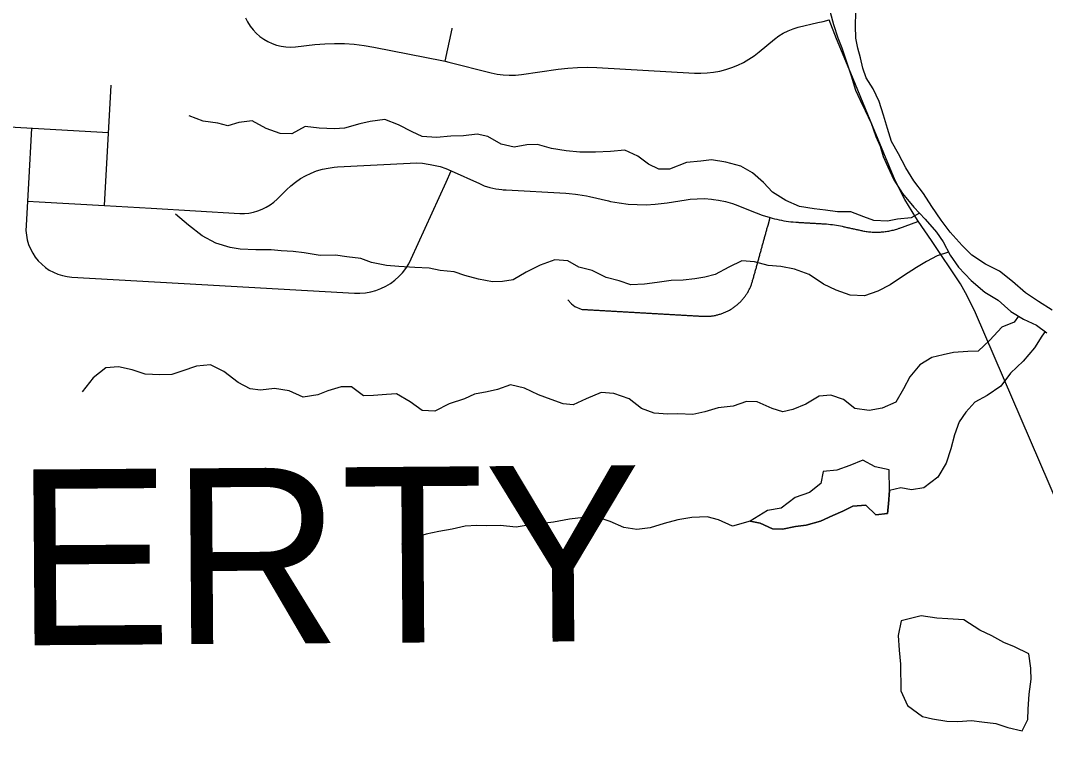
# Model space of a CAD drawing. Extents: x 114604 to 551442, y 316898 to 567001.
# Drawn here: x 184690 to 189940, y 473270 to 477053 of the extents above; entities that cross this region are included whole.
import ezdxf

# ---------------------------------------------------------------- set-up
doc = ezdxf.new("R2010")
doc.units = 0
for name, color, linetype in [('_CIVIL_CONSTRUCTION', 7, 'Continuous'), ('DV_X_County_Line', 7, 'Continuous'), ('GE_P_Alignment_1000_Cardinal_Points', 7, 'Continuous'), ('GE_P_Alignment_500_Stations', 7, 'Continuous'), ('MT_X_Edge_Line', 7, 'Continuous'), ('PM_P_Cells', 7, 'Continuous')]:
    doc.layers.add(name, color=color, linetype=linetype)

msp = doc.modelspace()

# ---------------------------------------------------------------- linework, layer by layer
at = {"layer": '_CIVIL_CONSTRUCTION'}
msp.add_lwpolyline([(191205.8, 471403.3), (191169.1, 471557), (190997.3, 472149), (190892.5, 472468), (190759.9, 472792.2), (190456.4, 473487.9), (190348.8, 473786.1), (190182.6, 474156.8), (189959, 474681.5), (189581, 475556.3), (189538.5, 475642.9), (189503.9, 475705.9), (189356.3, 475927.5), (189288.6, 476025.3), (189276, 476044.5), (189219.1, 476137.1), (189170.7, 476233.5), (189054.6, 476514.3), (188942.6, 476783.9), (188869, 476959.3), (188831.7, 477056.4)], dxfattribs=at)
at = {"layer": 'DV_X_County_Line'}
for points in [[(188836.6, 477096.3), (188854.6, 477032.2), (188876.7, 476964.2), (188896.7, 476914.1), (188944.8, 476770), (188966.9, 476696), (188990.9, 476645.9), (189016.9, 476591.9), (189047, 476527.9), (189071, 476459.8), (189093, 476409.8), (189109.1, 476357.8), (189133.1, 476303.7)], [(189975.1, 475569.8), (189905.1, 475613.8), (189837.1, 475659.8), (189771.1, 475717.8), (189705.2, 475769.7), (189633.2, 475805.7), (189563.2, 475851.7), (189513.2, 475901.7), (189451.2, 475969.7), (189405.2, 476031.7), (189357.1, 476101.7), (189315.1, 476167.8), (189265.1, 476231.8), (189225, 476299.8), (189187, 476369.8), (189151, 476433.9), (189130.9, 476499.9), (189110.9, 476568), (189088.8, 476638), (189056.8, 476704.1), (189020.8, 476760.1), (189004.7, 476810.1), (188992.7, 476862.2), (188978.7, 476912.2), (188968.6, 476962.3), (188966.5, 477026.3), (188968.5, 477094.4)], [(189133.1, 476303.7), (189163.1, 476237.7), (189207.2, 476167.6), (189265.2, 476097.6), (189323.2, 476035.6), (189381.2, 475969.6), (189415.2, 475919.6), (189451.3, 475851.6), (189495.3, 475789.6), (189559.3, 475721.6), (189629.3, 475661.6), (189697.3, 475621.6), (189763.3, 475563.6), (189827.3, 475523.6), (189893.3, 475493.7), (189947.2, 475453.7)]]:
    msp.add_lwpolyline(points, dxfattribs=at)
at = {"layer": 'GE_P_Alignment_1000_Cardinal_Points'}
for p, q in [((185119.3, 476105.7), (185154.6, 476722.1)), ((184483.8, 476517.6), (185140.7, 476480)), ((184746.4, 476502.6), (184730.1, 476218.1))]:
    msp.add_line(p, q, dxfattribs=at)
for points in [[(185842.1, 477067.6), (185852.9, 477045.8), (185865.8, 477025.1), (185880.7, 477005.8), (185897.3, 476988), (185915.6, 476971.9), (185935.4, 476957.7), (185956.5, 476945.4), (185978.7, 476935.3), (186001.7, 476927.4), (186025.5, 476921.8), (186049.6, 476918.5), (186074, 476917.6), (186098.3, 476919), (186198.1, 476929.9), (186248.3, 476934.1), (186298.6, 476935.7), (186349, 476934.8), (186399.2, 476931.4), (186449.2, 476925.5), (186498.8, 476917), (186856.8, 476846.8), (186864.9, 476845.1), (186883.4, 476840.8), (187100.9, 476785.7), (187131.4, 476779.2), (187162.3, 476775.1), (187193.4, 476773.5), (187224.6, 476774.2), (187255.6, 476777.4), (187443.9, 476804.3), (187493.2, 476810), (187542.8, 476813.4), (187592.5, 476814.2), (187642.1, 476812.6), (188142.9, 476783.9), (188175.2, 476783.2), (188207.6, 476784.6), (188239.8, 476788.3), (188271.6, 476794.1), (188303, 476802.1), (188333.7, 476812.2), (188363.7, 476824.4), (188392.8, 476838.6), (188420.9, 476854.8), (188447.8, 476872.8), (188473.4, 476892.6), (188551.7, 476957.6), (188573.5, 476974.1), (188596.8, 476988.6), (188621.4, 477000.9), (188646.9, 477010.8), (188673.3, 477018.5), (188773.1, 477042.4), (188800.4, 477048.9), (188831.7, 477056.4)], [(186864.9, 476845.1), (186900.4, 477011.5), (186901.1, 477014.8)], [(184730.1, 476218.1), (184725, 476128.2), (184717.8, 476003.4), (184717.6, 475978.9), (184719.8, 475954.4), (184724.4, 475930.3), (184731.4, 475906.8), (184740.6, 475884.1), (184752, 475862.3), (184765.4, 475841.8), (184780.8, 475822.7), (184798.1, 475805.3), (184816.9, 475789.5), (184837.2, 475775.8), (184858.7, 475764), (184881.3, 475754.4), (184904.7, 475747.1), (184928.8, 475742.2), (184953.2, 475739.6), (185618.1, 475701.5), (186400.8, 475656.8), (186428.5, 475656.5), (186456.1, 475658.7), (186483.4, 475663.5), (186510.2, 475670.8), (186536.1, 475680.5), (186561.1, 475692.6), (186584.8, 475707), (186607.1, 475723.5), (186627.8, 475741.9), (186646.7, 475762.2), (186663.6, 475784.2), (186678.5, 475807.6), (186691.1, 475832.3), (186869.7, 476225.8), (186896.1, 476284)], [(184725, 476128.2), (184784.9, 476124.8), (185119.3, 476105.7), (185358.9, 476092), (185813.2, 476066), (185836.6, 476065.7), (185860, 476067.7), (185883.1, 476071.8), (185905.7, 476078.1), (185927.6, 476086.5), (185948.7, 476096.9), (185968.6, 476109.2), (185987.3, 476123.4), (186004.7, 476139.2), (186051.5, 476186.3), (186074, 476207.2), (186098, 476226.3), (186123.5, 476243.6), (186150.2, 476258.8), (186177.9, 476272), (186206.6, 476282.9), (186236.1, 476291.7), (186266.2, 476298.1), (186296.6, 476302.2), (186313.4, 476303.5), (186685.9, 476323.6), (186717.6, 476324.2), (186749.3, 476322.6), (186777.1, 476318.3), (186788.9, 476316.2), (186839.6, 476305.2), (186868.2, 476295.6), (186896.1, 476284), (187041.5, 476218), (187065.3, 476206.5), (187094.5, 476197.6), (187124.3, 476191.2), (187154.6, 476187.4), (187162.5, 476186.9), (187178, 476186), (187482.6, 476168.5), (187500.6, 476167.3), (187532.2, 476164), (187544.8, 476162.3), (187588.6, 476154.8), (187604, 476151.5), (187701.7, 476129.5), (187711.3, 476127.4), (187756.7, 476119.2), (187802.4, 476113.6), (187848.4, 476110.6), (187894.6, 476110.3), (187940.6, 476112.6), (187986.4, 476117.6), (188001.5, 476119.8), (188100.3, 476135.4), (188119.7, 476138), (188156.1, 476141), (188192.6, 476141.3), (188229.1, 476138.9), (188239.8, 476137.6), (188265.2, 476133.8), (188301, 476126.1), (188336, 476115.9), (188363.6, 476105.8), (188400.9, 476090.9), (188457.6, 476068.2), (188488.5, 476056.7), (188529.5, 476044.1), (188540.1, 476041.2), (188552, 476038.2), (188563.9, 476035.4), (188575.8, 476032.9), (188587.8, 476030.6), (188599.8, 476028.4), (188611.9, 476026.5), (188624, 476024.8), (188636.1, 476023.3), (188648.3, 476022), (188660.5, 476020.9), (188672.6, 476020), (188676.1, 476019.8), (188681.1, 476019.5), (188686, 476019.2), (188690.9, 476019), (188695.8, 476018.7), (188700.8, 476018.4), (188705.7, 476018.1), (188710.7, 476017.8), (188715.6, 476017.5), (188720.5, 476017.2), (188725.5, 476017), (188730.4, 476016.7), (188735.3, 476016.4), (188740.2, 476016.1), (188745.2, 476015.8), (188750.1, 476015.6), (188755, 476015.3), (188760, 476015), (188764.9, 476014.7), (188769.8, 476014.4), (188774.8, 476014.2), (188779.7, 476013.9), (188784.6, 476013.6), (188789.6, 476013.3), (188794.5, 476013), (188799.4, 476012.7), (188804.3, 476012.4), (188817.8, 476011.5), (188828.2, 476010.6), (188838.6, 476009.5), (188849, 476008.2), (188859.4, 476006.7), (188869.7, 476005.1), (188880, 476003.2), (188890.3, 476001.2), (188898.2, 475999.6), (188903, 475998.5), (188907.8, 475997.5), (188912.5, 475996.4), (188917.3, 475995.4), (188922.1, 475994.3), (188926.9, 475993.3), (188931.7, 475992.2), (188936.5, 475991.2), (188941.3, 475990.1), (188946.1, 475989.1), (188950.8, 475988), (188955.6, 475987), (188960.4, 475985.9), (188965.2, 475984.9), (188970, 475983.8), (188974.8, 475982.8), (188979.6, 475981.7), (188984.4, 475980.7), (188989.1, 475979.7), (188993.9, 475978.6), (188998.7, 475977.6), (189003.3, 475976.6), (189009.3, 475975.4), (189015.3, 475974.4), (189021.3, 475973.4), (189027.4, 475972.5), (189033.5, 475971.8), (189039.5, 475971.1), (189045.6, 475970.6), (189051.7, 475970.2), (189057.8, 475969.8), (189063.9, 475969.6), (189070, 475969.5), (189076.1, 475969.5), (189082.2, 475969.6), (189088.3, 475969.8), (189094.4, 475970.1), (189100.5, 475970.5), (189106.6, 475971), (189112.7, 475971.7), (189118.8, 475972.4), (189124.8, 475973.2), (189130.9, 475974.2), (189136.9, 475975.3), (189142.9, 475976.4), (189148.8, 475977.7), (189154.8, 475979), (189160.7, 475980.5), (189166.6, 475982.1), (189172.5, 475983.8), (189178.4, 475985.5), (189184.1, 475987.4), (189189.9, 475989.4), (189193.3, 475990.6), (189197.9, 475992.3), (189202.6, 475994), (189207.2, 475995.7), (189211.9, 475997.4), (189216.5, 475999.1), (189221.2, 476000.7), (189225.8, 476002.5), (189230.4, 476004.1), (189235.1, 476005.8), (189239.7, 476007.5), (189244.4, 476009.2), (189249.1, 476010.9), (189253.7, 476012.6), (189258.4, 476014.3), (189263, 476016), (189267.7, 476017.7), (189272.3, 476019.4), (189276.9, 476021.1), (189281.6, 476022.8), (189288.6, 476025.3)], [(187493.6, 475622.5), (187512.2, 475601.9), (187529.4, 475589.5), (187561.6, 475574.7), (187566.6, 475574.4), (187571.6, 475574.1), (187576.6, 475573.8), (187581.6, 475573.6), (187586.6, 475573.3), (187591.6, 475573), (187596.5, 475572.7), (187601.5, 475572.4), (187606.5, 475572.2), (187611.5, 475571.9), (187616.5, 475571.6), (187621.5, 475571.3), (187626.5, 475571), (187631.5, 475570.7), (187636.5, 475570.4), (187641.4, 475570.1), (187646.4, 475569.9), (187651.4, 475569.6), (187656.4, 475569.3), (187661.4, 475569), (187666.4, 475568.7), (187671.3, 475568.4), (187676.3, 475568.2), (187681.3, 475567.9), (187686.3, 475567.6), (187691.3, 475567.3), (187696.3, 475567), (187701.3, 475566.7), (187706.3, 475566.4), (187711.3, 475566.2), (187716.2, 475565.9), (187721.2, 475565.6), (187726.2, 475565.3), (187731.2, 475565), (187736.2, 475564.7), (187741.2, 475564.4), (187746.1, 475564.2), (187751.1, 475563.9), (187756.1, 475563.6), (187761.1, 475563.3), (187766.1, 475563), (187771.1, 475562.7), (187776.1, 475562.5), (187781.1, 475562.2), (187786.1, 475561.9), (187791.1, 475561.6), (187796, 475561.3), (187801, 475561), (187806, 475560.7), (187811, 475560.4), (187816, 475560.2), (187821, 475559.9), (187826, 475559.6), (187831, 475559.3), (187836, 475559), (187840.9, 475558.8), (187845.9, 475558.5), (187850.9, 475558.2), (187855.9, 475557.9), (187860.9, 475557.6), (187865.9, 475557.3), (187870.8, 475557), (187875.8, 475556.7), (187880.8, 475556.5), (187885.8, 475556.2), (187890.8, 475555.9), (187895.8, 475555.6), (187900.8, 475555.3), (187905.8, 475555), (187910.8, 475554.7), (187915.7, 475554.5), (187920.7, 475554.2), (187925.7, 475553.9), (187930.7, 475553.6), (187935.7, 475553.3), (187940.7, 475553), (187945.6, 475552.8), (187950.6, 475552.5), (187955.6, 475552.2), (187960.6, 475551.9), (187965.6, 475551.6), (187970.6, 475551.3), (187975.6, 475551), (187980.6, 475550.7), (187985.6, 475550.5), (187990.5, 475550.2), (187995.5, 475549.9), (188000.5, 475549.6), (188005.5, 475549.3), (188010.5, 475549.1), (188015.5, 475548.8), (188020.5, 475548.5), (188025.5, 475548.2), (188030.5, 475547.9), (188035.4, 475547.6), (188040.4, 475547.3), (188045.4, 475547), (188050.4, 475546.7), (188055.4, 475546.5), (188060.4, 475546.2), (188065.4, 475545.9), (188070.3, 475545.6), (188075.3, 475545.3), (188080.3, 475545.1), (188085.3, 475544.8), (188090.3, 475544.5), (188095.3, 475544.2), (188100.3, 475543.9), (188105.3, 475543.6), (188110.3, 475543.3), (188115.2, 475543.1), (188120.2, 475542.8), (188125.2, 475542.5), (188130.2, 475542.2), (188135.2, 475541.9), (188140.2, 475541.6), (188145.1, 475541.3), (188150.1, 475541), (188155.1, 475540.8), (188160.1, 475540.5), (188165.1, 475540.2), (188170.1, 475539.9), (188175.1, 475539.6), (188180.1, 475539.4), (188185.1, 475539.1), (188192.5, 475538.8), (188196.8, 475538.7), (188201.2, 475538.7), (188205.6, 475538.7), (188209.9, 475538.9), (188214.3, 475539.1), (188218.6, 475539.4), (188223, 475539.8), (188227.3, 475540.2), (188231.6, 475540.7), (188236, 475541.4), (188240.3, 475542), (188244.6, 475542.8), (188248.9, 475543.6), (188253.1, 475544.5), (188257.4, 475545.5), (188261.6, 475546.5), (188265.8, 475547.6), (188270, 475548.9), (188274.2, 475550.1), (188278.3, 475551.5), (188282.5, 475552.9), (188286.6, 475554.4), (188290.6, 475555.9), (188294.7, 475557.6), (188298.7, 475559.3), (188302.7, 475561), (188306.7, 475562.9), (188310.6, 475564.8), (188314.5, 475566.7), (188318.3, 475568.8), (188322.2, 475570.9), (188325.9, 475573.1), (188329.7, 475575.3), (188333.4, 475577.6), (188337, 475580), (188340.7, 475582.4), (188344.2, 475584.9), (188347.8, 475587.5), (188351.3, 475590.1), (188354.7, 475592.8), (188358.1, 475595.5), (188361.4, 475598.3), (188364.7, 475601.2), (188368, 475604.1), (188371.2, 475607.1), (188374.3, 475610.1), (188377.4, 475613.2), (188380.4, 475616.3), (188383.4, 475619.5), (188386.4, 475622.8), (188389.2, 475626), (188392, 475629.4), (188394.8, 475632.8), (188397.5, 475636.2), (188400.1, 475639.7), (188402.7, 475643.2), (188405.2, 475646.8), (188407.6, 475650.4), (188410, 475654), (188412.3, 475657.8), (188414.6, 475661.5), (188419.2, 475669.7), (188420.9, 475672.9), (188422.9, 475676.8), (188424.8, 475680.7), (188426.7, 475684.7), (188428.5, 475688.7), (188430.2, 475692.7), (188431.8, 475696.7), (188433.4, 475700.8), (188434.9, 475704.9), (188436.3, 475709), (188437.6, 475713.2), (188438.9, 475717.3), (188440.1, 475721.5), (188441.6, 475726.7), (188442.9, 475731.5), (188444.3, 475736.3), (188445.6, 475741.2), (188446.9, 475746), (188448.2, 475750.8), (188449.6, 475755.6), (188450.9, 475760.4), (188452.2, 475765.2), (188453.6, 475770), (188454.9, 475774.8), (188456.2, 475779.6), (188457.6, 475784.4), (188458.9, 475789.2), (188460.2, 475794), (188461.6, 475798.8), (188462.9, 475803.7), (188464.2, 475808.5), (188465.6, 475813.3), (188466.9, 475818.1), (188468.2, 475822.9), (188469.6, 475827.7), (188470.9, 475832.5), (188472.2, 475837.3), (188473.6, 475842.1), (188474.9, 475846.9), (188476.2, 475851.7), (188477.5, 475856.5), (188478.9, 475861.4), (188480.2, 475866.2), (188481.5, 475871), (188482.9, 475875.8), (188484.2, 475880.6), (188485.5, 475885.4), (188486.9, 475890.2), (188488.2, 475895), (188489.5, 475899.8), (188490.9, 475904.6), (188492.2, 475909.4), (188493.5, 475914.2), (188494.9, 475919.1), (188496.2, 475923.9), (188497.5, 475928.7), (188498.9, 475933.5), (188500.2, 475938.3), (188501.5, 475943.1), (188502.8, 475947.9), (188504.2, 475952.7), (188505.5, 475957.5), (188506.8, 475962.3), (188508.2, 475967.1), (188509.5, 475971.9), (188510.8, 475976.7), (188512.2, 475981.6), (188513.5, 475986.4), (188514.8, 475991.2), (188516.2, 475996), (188517.5, 476000.8), (188518.8, 476005.6), (188529.5, 476044.1)]]:
    msp.add_lwpolyline(points, dxfattribs=at)
at = {"layer": 'MT_X_Edge_Line'}
for points in [[(189141.2, 474646.9), (189138.5, 474753), (189068.4, 474768.5), (189004.2, 474802.1), (188938.5, 474775.5), (188870.7, 474751), (188800.8, 474744.5), (188789.3, 474682.4), (188731.7, 474635.9), (188658, 474611.3), (188586.4, 474556.8), (188516.6, 474544.2), (188427.1, 474489.5)], [(188427.1, 474489.5), (188479.1, 474479.9), (188541.3, 474450.3), (188593.2, 474448.7), (188659.1, 474463.2), (188715, 474469.6), (188786.8, 474490.2), (188850.5, 474518.7), (188902.3, 474541.1), (188954, 474567.5), (189019.9, 474572), (189070.3, 474522.3), (189130.2, 474528.7), (189135.8, 474578.8), (189141.2, 474646.9)], [(189200.2, 473978.8), (189184.8, 473904.6), (189191.4, 473828.6), (189197.9, 473758.5), (189198.9, 473620.4), (189233.5, 473546.6), (189309.8, 473489.1), (189361.9, 473477.5), (189433.9, 473466), (189491.9, 473464.5), (189561.8, 473469), (189613.8, 473463.3), (189685.8, 473453.9), (189747.8, 473434.3), (189819.9, 473416.8), (189849.5, 473475.1), (189851, 473527.2), (189856.5, 473603.3), (189865.9, 473681.4), (189865.5, 473731.2)], [(189865.5, 473731.2), (189865.5, 473737.4), (189854.9, 473811.4), (189780.7, 473846.9), (189726.6, 473868.5), (189664.4, 473902.1), (189604.2, 473931.7), (189521.9, 473985.1), (189439.9, 473990.5), (189384, 473994.1), (189303.9, 474005.6), (189200.2, 473978.8)]]:
    msp.add_lwpolyline(points, dxfattribs=at)
at = {"layer": 'PM_P_Cells'}
for points in [[(189294.4, 476066.4), (189252.6, 476043.1), (189182.7, 476036.6), (189130.8, 476026.2), (189060.9, 476029.7), (189008.8, 476047.3), (188942.6, 476072.9), (188874.7, 476074.4), (188812.7, 476081.9), (188754.7, 476089.5), (188680.7, 476101), (188610.5, 476132.5), (188542.2, 476174.1), (188495.9, 476223.8), (188439.6, 476273.4), (188379.4, 476307), (188303.3, 476328.5), (188229.3, 476340), (188175.3, 476333.6), (188101.5, 476327), (188013.8, 476292.3), (187959.9, 476291.9), (187905.7, 476317.6), (187851.5, 476359.2), (187785.3, 476388.8), (187711.4, 476382.2), (187635.5, 476379.7), (187555.6, 476379.1), (187485.6, 476386.6), (187409.5, 476398.1), (187337.5, 476417.6), (187283.5, 476417.2), (187217.7, 476404.7), (187151.6, 476420.2), (187083.4, 476459.8), (187029.3, 476471.4), (186959.5, 476462.9), (186893.5, 476460.4), (186819.7, 476453.8), (186747.7, 476459.3), (186695.5, 476483), (186625.3, 476518.5), (186555.2, 476546), (186481.3, 476535.5), (186427.5, 476525.1), (186349.7, 476502.5), (186297.8, 476498.1), (186219.8, 476501.6), (186147.8, 476511.1), (186080.2, 476472.5), (186020.2, 476474.1), (185948.1, 476499.6), (185875.8, 476539.1), (185808, 476530.6), (185752.1, 476514.2), (185700.1, 476527.9), (185626.1, 476537.3), (185553.9, 476564.9)], [(189443.3, 475866.6), (189385.9, 475847.9), (189330.2, 475819.5), (189278.5, 475789), (189212.9, 475746.5), (189145.3, 475700), (189081.6, 475667.5), (189013.8, 475643), (188939.9, 475646.4), (188867.7, 475671.9), (188803.6, 475703.5), (188729.3, 475753), (188655.1, 475780.5), (188585.1, 475794), (188519.1, 475799.5), (188449, 475817), (188385, 475822.5), (188317.4, 475790), (188247.7, 475753.5), (188195.8, 475739.1), (188144, 475730.7), (188084.1, 475724.2), (188022.1, 475721.8), (187950.3, 475711.2), (187886.4, 475702.8), (187816.5, 475700.3), (187756.4, 475719.8), (187690.3, 475737.4), (187618.1, 475772.9), (187550, 475790.4), (187493.8, 475822), (187425.9, 475827.6), (187352.1, 475801), (187280.5, 475764.4), (187212.8, 475725.9), (187158.9, 475717.5), (187107, 475715.1), (187035, 475728.6), (186964.9, 475748.1), (186910.8, 475765.7), (186838.8, 475773.2), (186782.8, 475784.8), (186708.8, 475788.3), (186626.8, 475793.7), (186564.8, 475799.3), (186486.8, 475814.7), (186432.7, 475834.3), (186360.7, 475843.8), (186302.7, 475851.4), (186224.8, 475850.9), (186142.7, 475864.3), (186086.7, 475869.9), (186024.8, 475873.4), (185972.8, 475879.1), (185894.8, 475878.5), (185814.9, 475881.9), (185762.9, 475891.6), (185690.8, 475913.1), (185620.5, 475950.6), (185550.2, 476006.2), (185483.8, 476061.8)], [(189801.7, 475539.6), (189780.1, 475508.4), (189716.4, 475484), (189655, 475417.4), (189595.4, 475360.9), (189541.5, 475358.5), (189469.6, 475354), (189415.7, 475341.6), (189357.9, 475327.2), (189296.2, 475290.7), (189244.8, 475228.2), (189213.2, 475167.9), (189173.8, 475099.6), (189104.1, 475069.1), (189036.2, 475056.5), (188964.2, 475066), (188905.9, 475113.6), (188839.8, 475135.2), (188779.9, 475130.7), (188712.3, 475088.2), (188646.6, 475061.7), (188594.7, 475049.3), (188540.6, 475066.9), (188462.4, 475100.4), (188408.5, 475102), (188340.7, 475079.5), (188262.9, 475070.9), (188195.1, 475050.4), (188133.2, 475035.9), (188057.3, 475039.3), (188005.3, 475037), (187935.4, 475042.5), (187871.2, 475066), (187806.9, 475115.6), (187728.8, 475143), (187664.8, 475148.6), (187587.1, 475116), (187521.4, 475085.5), (187469.4, 475091.1), (187407.3, 475112.7), (187343.2, 475136.2), (187271, 475171.7), (187198.9, 475187.2), (187133.2, 475164.7), (187079.3, 475152.3), (187015.4, 475139.9), (186963.7, 475115.4), (186885.9, 475090.8), (186812.3, 475052.3), (186746.3, 475055.8), (186686, 475101.4), (186615.8, 475141), (186563.9, 475138.6), (186498, 475134.1), (186446, 475131.7), (186385.7, 475177.3), (186331.8, 475176.9), (186264, 475156.4), (186212.2, 475136), (186138.3, 475125.5), (186066.2, 475157), (185990.2, 475168.4), (185918.3, 475159.9), (185866.3, 475167.5), (185804.1, 475199.1), (185731.7, 475256.7), (185663.5, 475290.2), (185591.6, 475283.7), (185515.9, 475257.1), (185464.1, 475240.7), (185404.1, 475238.3), (185328.2, 475241.7), (185262.1, 475265.3), (185192, 475280.8), (185126.1, 475274.3), (185062.5, 475223.8), (185005.1, 475151.3)], [(189937.8, 475460.7), (189920.6, 475437.4), (189883, 475377.1), (189825.6, 475308.6), (189760.1, 475248), (189710.7, 475181.6), (189641.1, 475133), (189577.4, 475098.6), (189531.9, 475048.2), (189498.3, 474997.9), (189474.8, 474931.6), (189455.4, 474859.4), (189431.9, 474787.2), (189388.5, 474714.8), (189317, 474660.2), (189253.1, 474649.7), (189199.1, 474661.4), (189141.2, 474646.9), (189135.8, 474578.8), (189130.2, 474528.7), (189070.3, 474522.3), (189019.9, 474572), (188954, 474567.5), (188902.3, 474541.1), (188850.5, 474518.7), (188786.8, 474490.2), (188715, 474469.6), (188659.1, 474463.2), (188593.2, 474448.7), (188541.3, 474450.3), (188479.1, 474479.9), (188427.1, 474489.5), (188337.4, 474464.9), (188265.2, 474496.4), (188207.1, 474511.9), (188129.2, 474509.4), (188057.4, 474496.8), (187987.6, 474478.3), (187915.8, 474455.8), (187845.9, 474447.2), (187779.9, 474456.8), (187709.8, 474488.3), (187643.7, 474509.8), (187573.7, 474509.3), (187501.9, 474500.8), (187420, 474484.2), (187348.2, 474475.6), (187290.3, 474469.2), (187228.4, 474458.7), (187146.4, 474468.2), (187078.5, 474465.7), (187026.5, 474467.3), (186966.6, 474464.8), (186900.8, 474448.3), (186832.9, 474437.8), (186767.1, 474423.4), (186703.3, 474404.9), (186641.6, 474370.4)]]:
    msp.add_lwpolyline(points, dxfattribs=at)

# ---------------------------------------------------------------- texts
at = {"layer": 'GE_P_Alignment_500_Stations'}
msp.add_text('LIBERTY', height=900, rotation=0.4132, dxfattribs=at).set_placement((182856.6, 473840.7))

doc.saveas('drawing.dxf')
